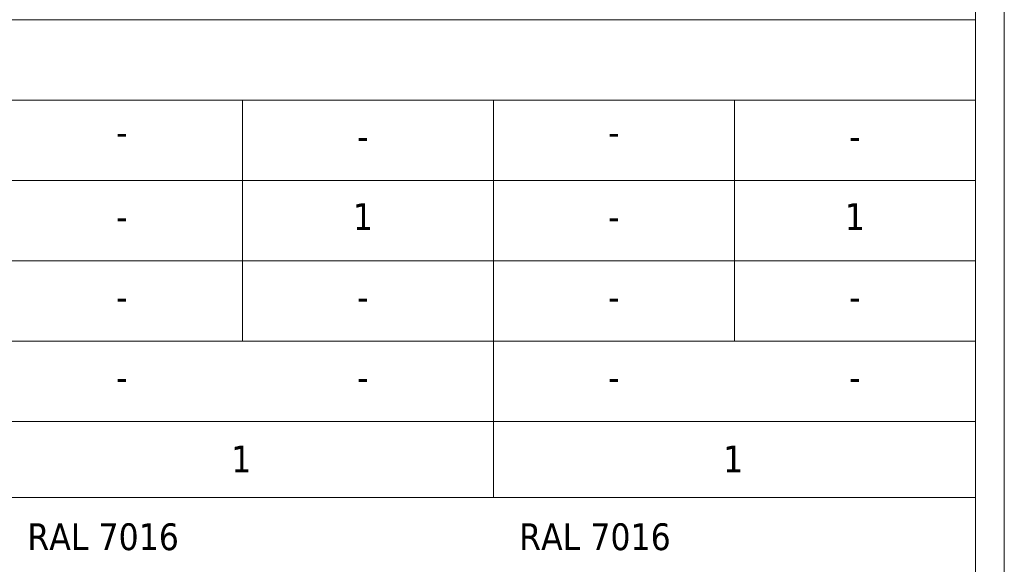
# Model space of a CAD drawing. Header units: millimetres. Extents: x 15214 to 140083, y -437840 to -79279.
# Tile 511 of 656: x 69854 to 70590, y -215532 to -215125. Entities that reach past the tile are written whole.
import ezdxf

# ---------------------------------------------------------------- set-up
doc = ezdxf.new("R2010")
doc.units = ezdxf.units.MM
doc.layers.add('B_widok', color=8, linetype='Continuous', lineweight=9)
doc.styles.add('ARIAL', font='tahoma.ttf')

msp = doc.modelspace()

# ---------------------------------------------------------------- linework, layer by layer
at = {"layer": 'B_widok', "linetype": 'ByBlock', "ltscale": 5}
for p, q in [((70589.69963, -216575.00993), (70589.58929, -213911.85385)), ((70568.20775, -216560.01017), (70568.09741, -213926.85385)), ((67258.98096, -215125.04999), (70568.14762, -215125.04999)), ((67258.98096, -215185.04999), (70568.15013, -215185.04999)), ((70020.74822, -215185.01017), (70020.74822, -215365.01017)), ((70208.20707, -215481.85385), (70208.20707, -215185.01017)), ((70388.09741, -215185.01017), (70388.09741, -215365.01017)), ((67258.98096, -215245.04999), (70568.15265, -215245.04999)), ((67258.98096, -215305.04999), (70568.15516, -215305.04999)), ((67258.98096, -215365.04999), (70568.15768, -215365.04999)), ((67258.98096, -215365.04999), (70568.15768, -215365.04999)), ((67258.98096, -215425.04999), (70568.16019, -215425.04999)), ((67258.98096, -215425.04999), (70568.16019, -215425.04999)), ((67259.05223, -215481.89367), (70568.16257, -215481.89367)), ((67259.05223, -215481.89367), (70568.16257, -215481.89367)), ((67259.11507, -215481.89367), (70568.16257, -215481.89367)), ((67259.11507, -215481.89367), (70568.16257, -215481.89367))]:
    msp.add_line(p, q, dxfattribs=at)

# ---------------------------------------------------------------- texts
at = {"layer": 'B_widok', "linetype": 'ByBlock', "ltscale": 5, "char_height": 20, "attachment_point": 1, "style": 'ARIAL'}
for s, insert, width in [('\\pxqc;-', (69840.68824, -215198.87497), 180), ('\\pxqc;-', (70020.68824, -215202.03129), 180), ('\\pxqc;-', (70208.03743, -215198.87497), 180), ('\\pxqc;-', (70388.03743, -215202.03129), 180), ('\\pxqc;1', (70020.68824, -215262.03129), 180), ('\\pxqc;1', (70388.03743, -215262.03129), 180), ('\\pxqc;-', (69840.68824, -215262.03129), 180), ('\\pxqc;-', (70208.03743, -215262.03129), 180), ('\\pxqc;-', (69840.68824, -215322.03129), 180), ('\\pxqc;-', (70020.68824, -215322.03129), 180), ('\\pxqc;-', (70208.03743, -215322.03129), 180), ('\\pxqc;-', (70388.03743, -215322.03129), 180), ('\\pxqc;-', (69840.68824, -215382.03129), 180), ('\\pxqc;-', (70020.68824, -215382.03129), 180), ('\\pxqc;-', (70208.03743, -215382.03129), 180), ('\\pxqc;-', (70388.03743, -215382.03129), 180), ('\\pxqc;1', (69842.62393, -215443.04295), 354.4574), ('\\pxqc;1', (70209.97312, -215443.04295), 354.4574), ('RAL 7016 ', (69859.98367, -215501.05394), 354.4574), ('RAL 7016 ', (70227.33286, -215501.05394), 354.4574)]:
    msp.add_mtext(s, dxfattribs=dict(at, insert=insert, width=width))

doc.saveas('drawing.dxf')
